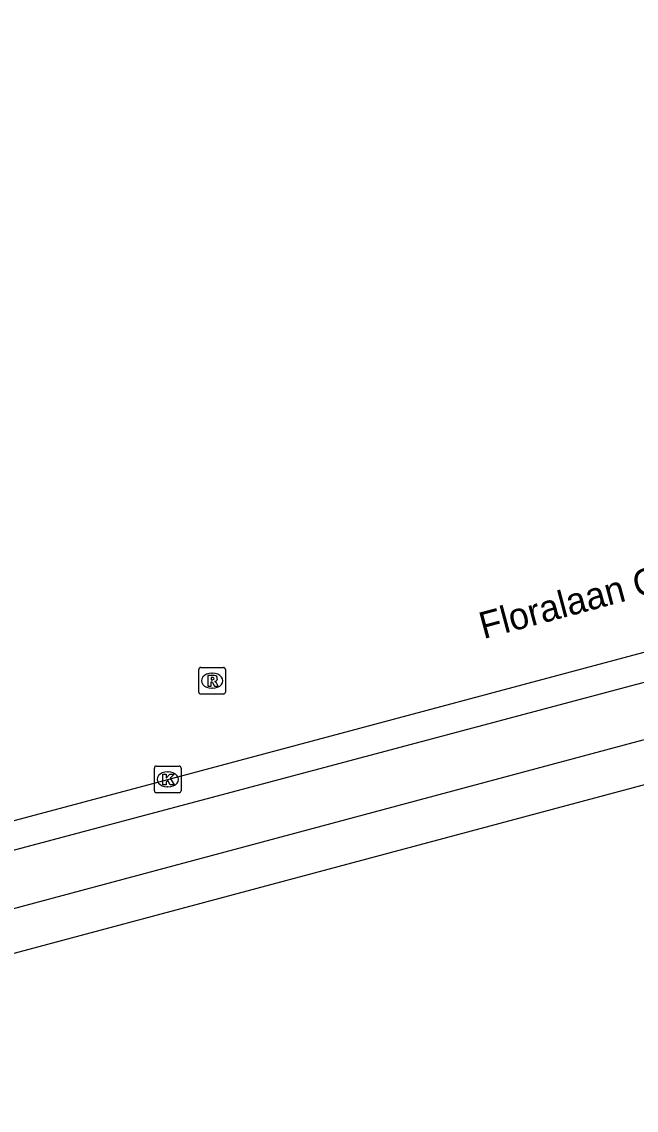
# Model space of a CAD drawing. Extents: x 162675 to 163482, y 379761 to 381227.
# Drawn here: x 162851.72 to 162874.72, y 380819.91 to 380860.67 of the extents above; entities that cross this region are included whole.
import ezdxf

# ---------------------------------------------------------------- set-up
doc = ezdxf.new("R2010")
doc.units = 0
for name, color, linetype in [('IMGEO_Fietspad_open', 7, 'Continuous'), ('IMGEO_Kolk', 7, 'Continuous'), ('IMGEO_Openbare_ruimte_label', 7, 'Continuous'), ('IMGEO_Rijbaan_lokaal_gesloten', 7, 'Continuous'), ('IMGEO_Rioolput', 7, 'Continuous'), ('IMGEO_Voetpad_open', 7, 'Continuous')]:
    doc.layers.add(name, color=color, linetype=linetype)

msp = doc.modelspace()

# ---------------------------------------------------------------- linework, layer by layer
at = {"layer": 'IMGEO_Fietspad_open'}
for points in [[(162965.132, 380857.723), (162947.072, 380852.929), (162883.309, 380836.002), (162829.587, 380821.611), (162829.396, 380821.566)], [(162937.485, 380852.676), (162933.682, 380851.666), (162882.983, 380838.048), (162838.058, 380826.091), (162833.572, 380824.897)]]:
    msp.add_lwpolyline(points, dxfattribs=at)
at = {"layer": 'IMGEO_Kolk'}
for p, q in [((162856.68, 380831.876), (162856.68, 380832.728)), ((162856.755, 380832.802), (162857.607, 380832.802)), ((162857.168, 380832.582), (162857.193, 380832.582)), ((162857.681, 380832.728), (162857.681, 380831.876)), ((162857.607, 380831.802), (162856.755, 380831.802)), ((162857.191, 380832.022), (162857.166, 380832.022))]:
    msp.add_line(p, q, dxfattribs=at)
for points in [[(162856.68, 380831.876), (162856.68, 380832.728)], [(162856.755, 380832.802), (162857.607, 380832.802)], [(162857.001, 380832.502), (162857.124, 380832.502), (162857.124, 380832.351), (162857.254, 380832.502), (162857.418, 380832.502), (162857.272, 380832.351), (162857.425, 380832.102), (162857.273, 380832.102), (162857.188, 380832.266), (162857.124, 380832.199), (162857.124, 380832.102), (162857.001, 380832.102), (162857.001, 380832.502)], [(162857.681, 380832.728), (162857.681, 380831.876)], [(162857.607, 380831.802), (162856.755, 380831.802)]]:
    msp.add_lwpolyline(points, dxfattribs=at)
for centre, start, end in [((162856.757, 380832.726), 91.552, 178.448), ((162856.757, 380832.726), 91.552, 178.448), ((162857.605, 380832.726), 1.552, 88.448), ((162857.605, 380832.726), 1.552, 88.448), ((162856.757, 380831.878), 181.552, 268.448), ((162856.757, 380831.878), 181.552, 268.448), ((162857.605, 380831.878), 271.552, 358.448), ((162857.605, 380831.878), 271.552, 358.448)]:
    msp.add_arc(centre, 0.0765, start, end, dxfattribs=at)
for centre, major_axis, ratio, start_param, end_param in [((162857.167, 380832.302), (-0.387, 0.002), 0.722429, 4.712389, 7.853982), ((162857.192, 380832.302), (-0.39, 0.002), 0.717154, 1.570796, 4.712389)]:
    msp.add_ellipse(centre, major_axis=major_axis, ratio=ratio, start_param=start_param, end_param=end_param, dxfattribs=at)
at = {"layer": 'IMGEO_Rijbaan_lokaal_gesloten'}
msp.add_lwpolyline([(162833.256, 380825.833), (162835.426, 380826.497), (162857.181, 380832.302), (162878.943, 380838.12), (162884.998, 380839.728), (162898.152, 380843.345), (162936.854, 380853.691), (162938.044, 380853.996)], dxfattribs=at)
at = {"layer": 'IMGEO_Rioolput'}
for p, q in [((162858.343, 380835.569), (162858.343, 380836.421)), ((162858.418, 380836.495), (162859.27, 380836.495)), ((162858.831, 380836.275), (162858.856, 380836.275)), ((162859.344, 380836.421), (162859.344, 380835.569)), ((162859.27, 380835.495), (162858.418, 380835.495)), ((162858.854, 380835.715), (162858.829, 380835.715))]:
    msp.add_line(p, q, dxfattribs=at)
for points in [[(162858.343, 380835.569), (162858.343, 380836.421)], [(162858.418, 380836.495), (162859.27, 380836.495)], [(162858.932, 380836.193), (162858.68, 380836.195), (162858.68, 380835.795)], [(162859.344, 380836.421), (162859.344, 380835.569)], [(162858.68, 380835.795), (162858.804, 380835.795), (162858.804, 380835.957), (162858.815, 380835.957)], [(162858.858, 380836.114), (162858.804, 380836.114), (162858.804, 380836.033)], [(162858.804, 380836.033), (162858.856, 380836.033)], [(162858.862, 380835.928), (162858.933, 380835.795), (162859.073, 380835.795), (162859.008, 380835.921)], [(162859.27, 380835.495), (162858.418, 380835.495)]]:
    msp.add_lwpolyline(points, dxfattribs=at)
for centre, radius, start, end in [((162858.42, 380836.419), 0.0765, 91.552, 178.448), ((162858.42, 380836.419), 0.0765, 91.552, 178.448), ((162858.931, 380836.083), 0.109, 350.3612, 89.416), ((162859.268, 380836.419), 0.0765, 1.552, 88.448), ((162859.268, 380836.419), 0.0765, 1.552, 88.448), ((162858.814, 380835.904), 0.0533, 26.0293, 88.6989), ((162858.84, 380836.222), 0.19, 274.7715, 282.9687), ((162858.864, 380836.018), 0.0964, 77.0061, 93.1865), ((162858.878, 380836.075), 0.0378, 276.6634, 79.6772), ((162858.929, 380836.083), 0.112, 277.5842, 350.9817), ((162858.913, 380835.868), 0.108, 29.5134, 73.7905), ((162858.42, 380835.571), 0.0765, 181.552, 268.448), ((162858.42, 380835.571), 0.0765, 181.552, 268.448), ((162859.268, 380835.571), 0.0765, 271.552, 358.448), ((162859.268, 380835.571), 0.0765, 271.552, 358.448)]:
    msp.add_arc(centre, radius, start, end, dxfattribs=at)
for centre, major_axis, ratio, start_param, end_param in [((162858.83, 380835.995), (-0.387, 0.002), 0.722429, 4.712389, 7.853982), ((162858.855, 380835.995), (-0.39, 0.002), 0.717154, 1.570796, 4.712389)]:
    msp.add_ellipse(centre, major_axis=major_axis, ratio=ratio, start_param=start_param, end_param=end_param, dxfattribs=at)
at = {"layer": 'IMGEO_Voetpad_open'}
msp.add_lwpolyline([(162829.461, 380819.913), (162829.67, 380819.973), (162881.58, 380833.855), (162947.405, 380851.384), (162965.533, 380856.211), (162972.81, 380858.32), (162980.011, 380860.673)], dxfattribs=at)

# ---------------------------------------------------------------- texts
at = {"layer": 'IMGEO_Openbare_ruimte_label'}
msp.add_text('Floralaan Oost', height=1, rotation=15.0089, dxfattribs=at).set_placement((162869.004, 380837.553))

doc.saveas('drawing.dxf')
